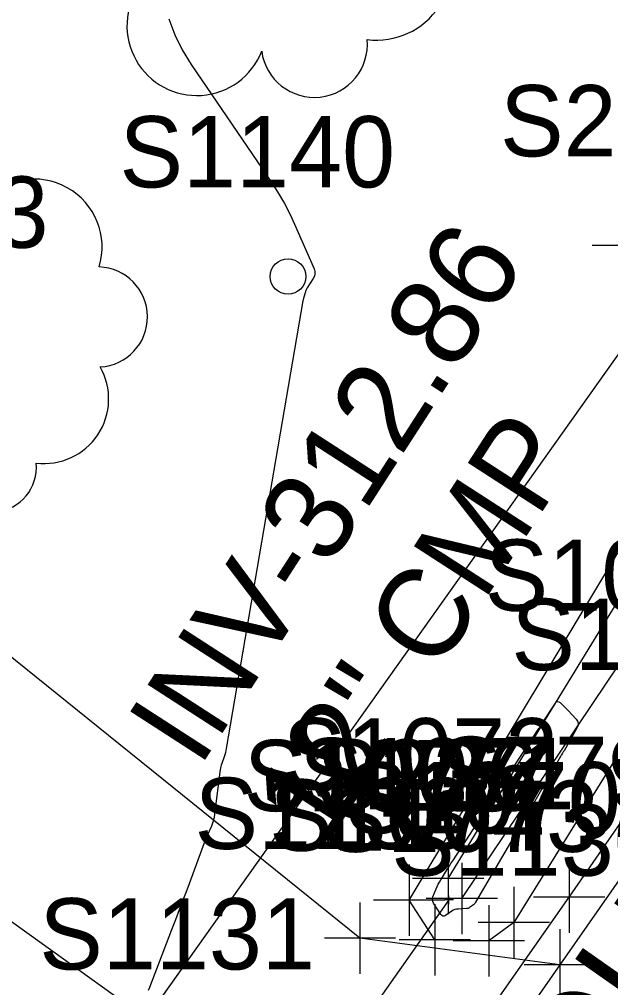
# Model space of a CAD drawing. Extents: x 816928 to 825690, y 436959 to 448212.
# Drawn here: x 819091.2 to 819124.4, y 445403.7 to 445458.1 of the extents above; entities that cross this region are included whole.
import ezdxf

# ---------------------------------------------------------------- set-up
doc = ezdxf.new("R2010")
doc.units = 0
for name, color, linetype in [('SURVEY - CONTOURS - Intermediate with optional Text', 7, 'Continuous'), ('SURVEY - DRAINAGE - Pipes and Culverts', 7, 'Continuous'), ('SURVEY - DRAINAGE - Pipes and Culverts - Points - Locators', 7, 'Continuous'), ('SURVEY - DRAINAGE - Pipes and Culverts - Points - Numbers', 7, 'Continuous'), ('SURVEY - DRAINAGE - Pipes and Culverts Text', 7, 'Continuous'), ('SURVEY - DTM - Breaklines', 7, 'Continuous'), ('SURVEY - DTM - Breaklines - Points - Locators', 7, 'Continuous'), ('SURVEY - DTM - Breaklines - Points - Numbers', 7, 'Continuous'), ('SURVEY - DTM - Spot Points - Locators', 7, 'Continuous'), ('SURVEY - DTM - Spot Points - Point Numbers', 7, 'Continuous'), ('SURVEY - PROPERTY - Parcels', 7, 'Continuous'), ('SURVEY - PROPERTY - ROW Lines', 7, 'Continuous'), ('SURVEY - TRANSPORTATION - Features', 7, 'Continuous'), ('SURVEY - TRANSPORTATION - Features - Points - Locators', 7, 'Continuous'), ('SURVEY - TRANSPORTATION - Features - Points - Numbers', 7, 'Continuous'), ('SURVEY - TRANSPORTATION - Roads', 7, 'Continuous'), ('SURVEY - TRANSPORTATION - Roads Text', 7, 'Continuous'), ('SURVEY - UTILITIES - Gas - Points - Locators', 7, 'Continuous'), ('SURVEY - UTILITIES - Gas - Points - Numbers', 7, 'Continuous'), ('SURVEY - UTILITIES - Gas with Text', 7, 'Continuous'), ('SURVEY - VEGETATION - Features - Points - Locators', 7, 'Continuous'), ('SURVEY - VEGETATION - Features - Points - Numbers', 7, 'Continuous'), ('SURVEY - VEGETATION - Features with Text', 7, 'Continuous')]:
    doc.layers.add(name, color=color, linetype=linetype)

msp = doc.modelspace()

# ---------------------------------------------------------------- linework, layer by layer
at = {"layer": 'SURVEY - CONTOURS - Intermediate with optional Text'}
for points in [[(819099.612, 445458.088), (819099.946, 445457.199), (819100.363, 445456.347), (819100.864, 445455.531), (819105.423, 445448.835), (819105.776, 445448.289), (819106.102, 445447.729), (819106.401, 445447.153), (819106.673, 445446.563), (819107.76, 445444.053), (819107.802, 445443.914), (819107.809, 445443.779), (819107.779, 445443.647), (819107.714, 445443.518), (819107.372, 445442.996), (819107.349, 445442.959), (819107.33, 445442.921), (819107.313, 445442.881), (819107.3, 445442.841), (819107.259, 445442.705), (819107.25, 445442.676), (819107.242, 445442.647), (819107.233, 445442.618), (819107.224, 445442.589), (819107.172, 445442.413), (819107.161, 445442.375), (819107.151, 445442.337), (819107.143, 445442.299), (819107.136, 445442.26), (819102.837, 445417.152), (819102.813, 445417.031), (819102.785, 445416.911), (819102.751, 445416.792), (819102.713, 445416.675), (819102.578, 445416.293), (819102.552, 445416.211), (819102.53, 445416.128), (819102.512, 445416.043), (819102.499, 445415.958), (819102.184, 445413.456), (819102.156, 445413.283), (819102.116, 445413.114), (819102.063, 445412.947), (819101.999, 445412.785), (819101.767, 445412.258), (819101.718, 445412.145), (819101.671, 445412.031), (819101.626, 445411.916), (819101.582, 445411.801), (819100.615, 445409.197), (819100.407, 445408.64), (819100.197, 445408.083), (819099.985, 445407.526), (819099.771, 445406.971), (819098.523, 445403.738), (819098.458, 445403.565)], [(819114.433, 445408.827), (819114.611, 445409.262), (819114.668, 445409.394), (819114.731, 445409.523), (819114.798, 445409.649), (819114.872, 445409.773), (819115.23, 445410.35), (819115.307, 445410.473), (819115.384, 445410.596), (819115.463, 445410.719), (819115.542, 445410.841), (819117.423, 445413.726), (819117.485, 445413.822), (819117.547, 445413.918), (819117.608, 445414.014), (819117.668, 445414.111), (819117.865, 445414.427), (819117.908, 445414.494), (819117.95, 445414.562), (819117.993, 445414.629), (819118.037, 445414.696), (819120.375, 445418.261), (819120.392, 445418.288), (819120.409, 445418.314), (819120.426, 445418.34), (819120.442, 445418.367), (819120.496, 445418.453), (819120.508, 445418.472), (819120.52, 445418.49), (819120.532, 445418.509), (819120.544, 445418.527), (819121.309, 445419.688), (819121.369, 445419.755), (819121.432, 445419.782), (819121.5, 445419.769), (819121.573, 445419.717), (819121.816, 445419.481), (819121.868, 445419.431), (819121.919, 445419.379), (819121.969, 445419.327), (819122.019, 445419.274), (819122.474, 445418.787), (819122.55, 445418.681), (819122.585, 445418.569), (819122.578, 445418.452), (819122.529, 445418.33), (819121.789, 445417.017), (819121.771, 445416.984), (819121.751, 445416.952), (819121.732, 445416.92), (819121.711, 445416.888), (819121.645, 445416.785), (819121.63, 445416.763), (819121.617, 445416.74), (819121.603, 445416.718), (819121.59, 445416.695), (819119.374, 445412.827), (819119.318, 445412.731), (819119.26, 445412.635), (819119.202, 445412.541), (819119.142, 445412.447), (819118.945, 445412.142), (819118.903, 445412.076), (819118.862, 445412.01), (819118.822, 445411.944), (819118.782, 445411.877), (819116.831, 445408.511), (819116.796, 445408.458), (819116.756, 445408.41), (819116.711, 445408.367), (819116.661, 445408.329), (819116.489, 445408.212), (819116.451, 445408.189), (819116.411, 445408.173), (819116.369, 445408.162), (819116.325, 445408.157), (819115.859, 445408.136), (819115.761, 445408.125), (819115.667, 445408.101), (819115.578, 445408.064), (819115.493, 445408.015), (819115.136, 445407.773), (819115.063, 445407.737), (819114.996, 445407.734), (819114.936, 445407.763), (819114.883, 445407.825), (819114.466, 445408.471), (819114.423, 445408.557), (819114.403, 445408.645), (819114.406, 445408.735), (819114.433, 445408.827)]]:
    msp.add_lwpolyline(points, dxfattribs=at)
at = {"layer": 'SURVEY - DRAINAGE - Pipes and Culverts'}
msp.add_line((819115.333, 445408.652), (819103.536, 445391.898), dxfattribs=at)
at = {"layer": 'SURVEY - DRAINAGE - Pipes and Culverts - Points - Locators'}
for p, q in [((819115.333, 445408.402), (819115.333, 445408.902)), ((819115.583, 445408.652), (819115.083, 445408.652)), ((819115.333, 445408.652), (819115.333, 445408.652)), ((819115.333, 445408.652), (819115.333, 445408.652))]:
    msp.add_line(p, q, dxfattribs=at)
at = {"layer": 'SURVEY - DTM - Breaklines'}
for points in [[(819118.978, 445407.377), (819117.57, 445406.343), (819114.532, 445406.403), (819113.102, 445408.626), (819135.567, 445446.02), (819169.745, 445491.92), (819174.281, 445498.118), (819175.554, 445494.551), (819176.385, 445491.733), (819158.653, 445466.757), (819126.734, 445419.87), (819118.978, 445407.377)], [(819115.288, 445409.845), (819137.034, 445445.343), (819171.559, 445490.897)], [(819116.053, 445408.731), (819139.527, 445443.672), (819174.003, 445489.156)]]:
    msp.add_lwpolyline(points, dxfattribs=at)
at = {"layer": 'SURVEY - DTM - Breaklines - Points - Locators'}
for p, q in [((819115.288, 445411.845), (819115.288, 445407.845)), ((819113.102, 445410.626), (819113.102, 445406.626)), ((819116.053, 445410.731), (819116.053, 445406.731)), ((819117.288, 445409.845), (819113.288, 445409.845)), ((819118.978, 445409.377), (819118.978, 445405.377)), ((819118.053, 445408.731), (819114.053, 445408.731)), ((819115.102, 445408.626), (819111.102, 445408.626)), ((819114.532, 445408.403), (819114.532, 445404.403)), ((819117.57, 445408.343), (819117.57, 445404.343)), ((819120.978, 445407.377), (819116.978, 445407.377)), ((819116.532, 445406.403), (819112.532, 445406.403)), ((819119.57, 445406.343), (819115.57, 445406.343))]:
    msp.add_line(p, q, dxfattribs=at)
at = {"layer": 'SURVEY - DTM - Spot Points - Locators'}
msp.add_circle((819106.302, 445443.629), 1, dxfattribs=at)
at = {"layer": 'SURVEY - PROPERTY - Parcels'}
msp.add_line((818939.168, 445178.006), (819170.276, 445503.188), dxfattribs=at)
at = {"layer": 'SURVEY - PROPERTY - ROW Lines'}
msp.add_line((818939.168, 445178.006), (819182.874, 445520.914), dxfattribs=at)
at = {"layer": 'SURVEY - TRANSPORTATION - Features'}
for points in [[(819121.554, 445405.003), (819110.34, 445406.504), (819084.511, 445427.305), (819056.728, 445457.742), (819045.694, 445450.765), (819043.671, 445441.885)], [(819108.813, 445386.861), (819105.989, 445393.75), (819101.472, 445399.742), (819077.697, 445416.799), (819043.671, 445441.885)]]:
    msp.add_lwpolyline(points, dxfattribs=at)
at = {"layer": 'SURVEY - TRANSPORTATION - Features - Points - Locators'}
for p, q in [((819110.34, 445408.504), (819110.34, 445404.504)), ((819121.554, 445407.003), (819121.554, 445403.003)), ((819112.34, 445406.504), (819108.34, 445406.504)), ((819123.554, 445405.003), (819119.554, 445405.003))]:
    msp.add_line(p, q, dxfattribs=at)
at = {"layer": 'SURVEY - TRANSPORTATION - Roads'}
msp.add_lwpolyline([(819372.417, 445760.729), (819347.536, 445716.465), (819327.358, 445684.931), (819320.732, 445674.576), (819313.086, 445663.907), (819291.72, 445634.092), (819261.573, 445595.794), (819230.52, 445556.026), (819202.59, 445519.473), (819200.025, 445516.115), (819183.78, 445493.817), (819171.491, 445476.948), (819142.501, 445435.003), (819121.554, 445405.003), (819114.313, 445394.631), (819108.813, 445386.861), (819085.629, 445354.103), (819056.538, 445311.65), (819028.029, 445272.038), (818998.985, 445231.035), (818970.783, 445191.785), (818984.089, 445181.723)], dxfattribs=at)
at = {"layer": 'SURVEY - UTILITIES - Gas - Points - Locators'}
for p, q in [((819122.078, 445410.8), (819122.078, 445406.8)), ((819124.078, 445408.8), (819120.078, 445408.8))]:
    msp.add_line(p, q, dxfattribs=at)
at = {"layer": 'SURVEY - UTILITIES - Gas with Text'}
msp.add_lwpolyline([(818968.105, 445195.328), (818969.738, 445197.267), (819012.001, 445253.658), (819064.107, 445326.037), (819122.078, 445408.8), (819183.152, 445497.068), (819237.635, 445568.809), (819293.129, 445639.42), (819349.073, 445723.122), (819383.091, 445785.202)], dxfattribs=at)
at = {"layer": 'SURVEY - VEGETATION - Features - Points - Locators'}
msp.add_line((819127.378, 445445.371), (819123.378, 445445.371), dxfattribs=at)
at = {"layer": 'SURVEY - VEGETATION - Features with Text'}
for centre, radius, start, end in [((819111.264, 445461.114), 4.223, 262.9581, 29.8037), ((819101.18, 445457.703), 3.917, 145.0523, 338.472), ((819107.777, 445456.664), 2.981, 187.671, 4.9902), ((819092.058, 445445.288), 3.808, 342.8641, 138.7026), ((819095.605, 445441.359), 2.809, 273.117, 88.1173), ((819092.617, 445436.755), 3.62, 262.9581, 29.8037), ((819089.628, 445432.94), 2.555, 187.671, 4.9902)]:
    msp.add_arc(centre, radius, start, end, dxfattribs=at)

# ---------------------------------------------------------------- texts
at = {"layer": 'SURVEY - DRAINAGE - Pipes and Culverts - Points - Numbers'}
msp.add_text('S236', height=4, dxfattribs=at).set_placement((819107.887, 445413.652))
at = {"layer": 'SURVEY - DRAINAGE - Pipes and Culverts Text'}
for s, p in [('INV-312.86', (819101.316, 445415.99)), ('12" CMP', (819108.314, 445411.467))]:
    msp.add_text(s, height=5, rotation=57.1218, dxfattribs=at).set_placement(p)
at = {"layer": 'SURVEY - DTM - Breaklines - Points - Numbers'}
for s, p in [('S1086', (819117.336, 445424.87)), ('S1072', (819106, 445414.845)), ('S1075', (819103.814, 445413.626)), ('S1071', (819106.922, 445413.731)), ('S1070', (819109.517, 445412.377)), ('S1074', (819105.245, 445411.403)), ('S1073', (819108.282, 445411.343))]:
    msp.add_text(s, height=4, dxfattribs=at).set_placement(p)
at = {"layer": 'SURVEY - DTM - Spot Points - Point Numbers'}
msp.add_text('S1140', height=4, dxfattribs=at).set_placement((819096.842, 445448.629))
at = {"layer": 'SURVEY - TRANSPORTATION - Features - Points - Numbers'}
for s, p in [('S1133', (819101.052, 445411.504)), ('S1130', (819112.093, 445410.003)), ('S1131', (819092.342, 445404.742))]:
    msp.add_text(s, height=4, dxfattribs=at).set_placement(p)
at = {"layer": 'SURVEY - TRANSPORTATION - Roads Text'}
msp.add_text('CAMPGROUND RD.', height=6, rotation=54.9751, dxfattribs=at).set_placement((819103.183, 445367.435))
at = {"layer": 'SURVEY - UTILITIES - Gas - Points - Numbers'}
for s, p in [('S1730', (819118.833, 445421.545)), ('S779', (819114.726, 445413.8))]:
    msp.add_text(s, height=4, dxfattribs=at).set_placement(p)
at = {"layer": 'SURVEY - VEGETATION - Features - Points - Numbers'}
for s, p in [('S271', (819118.199, 445450.371)), ('S253', (819080.371, 445445.241))]:
    msp.add_text(s, height=4, dxfattribs=at).set_placement(p)

doc.saveas('drawing.dxf')
